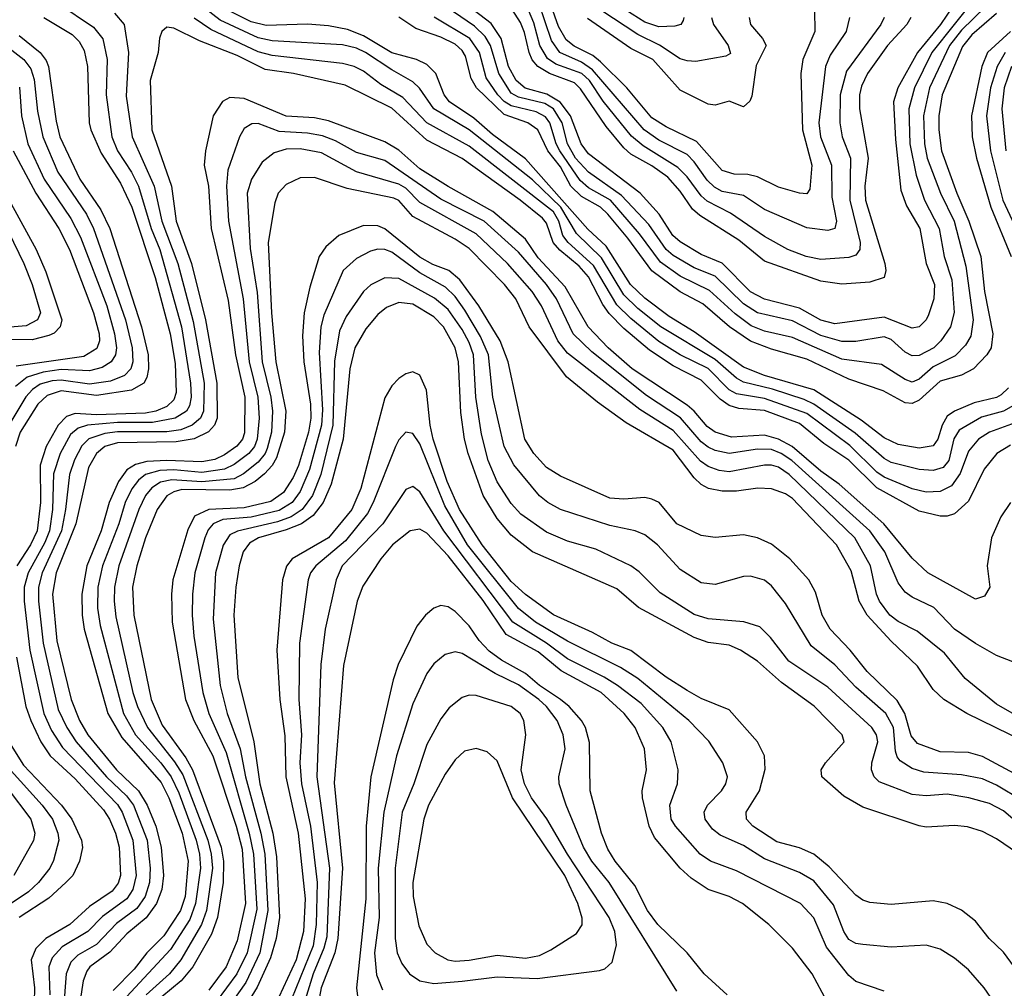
# Model space of a CAD drawing. Header units: inches. Extents: x 1308407 to 1441228, y 959628 to 1036311.
# Tile 268 of 656: x 1355912 to 1358712, y 1000869 to 1003623. Entities that reach past the tile are written whole.
import ezdxf

# ---------------------------------------------------------------- set-up
doc = ezdxf.new("R2010")
doc.units = ezdxf.units.IN
doc.header["$MEASUREMENT"] = 0
doc.layers.add('B3050', color=7, linetype='Continuous')

msp = doc.modelspace()

# ---------------------------------------------------------------- linework, layer by layer
at = {"layer": 'B3050', "color": 5}
for points, elevation in [([(1358745.2, 1002530), (1358710, 1002510), (1358646.8, 1002493.2), (1358584, 1002456), (1358568.5, 1002431.5), (1358554.3, 1002370), (1358538.1, 1002350), (1358510, 1002341.5), (1358470, 1002343.8), (1358390, 1002363.7), (1358370, 1002375.1), (1358287.8, 1002447.8), (1358170, 1002530.2), (1358143.3, 1002543.3), (1358052.4, 1002572.4), (1357970, 1002592.9), (1357950, 1002603.7), (1357890, 1002656.6), (1357735, 1002750), (1357670, 1002801.9), (1357630, 1002840.6), (1357566.1, 1002946.1), (1357495.1, 1003015.1), (1357451, 1003090), (1357370, 1003168), (1357190, 1003310), (1357090, 1003369.7), (1357048.9, 1003428.9), (1357030, 1003446.7), (1356970, 1003480.4), (1356895.8, 1003530), (1356870, 1003542), (1356830, 1003551.7), (1356630, 1003563.1), (1356590, 1003571.4), (1356481.8, 1003621.8), (1356343.9, 1003730)], 3440), ([(1358584.9, 1003690), (1358531, 1003610), (1358465.2, 1003530), (1358408.8, 1003430), (1358397.3, 1003390), (1358402.9, 1003282.9), (1358418.1, 1003138.1), (1358433.6, 1003093.6), (1358471.5, 1003030), (1358490.3, 1002930), (1358513.4, 1002870), (1358511.4, 1002830), (1358496.4, 1002783.6), (1358489.6, 1002770), (1358470.1, 1002750), (1358450, 1002745.7), (1358370, 1002777.1), (1358230, 1002758.2), (1358190, 1002769.3), (1358130, 1002803.4), (1358030, 1002828.8), (1357990, 1002849.7), (1357910, 1002930.9), (1357850, 1002955.4), (1357790, 1002991.4), (1357769.8, 1003009.8), (1357730.3, 1003070.3), (1357676.9, 1003130), (1357530, 1003242), (1357509.1, 1003270), (1357478.1, 1003350), (1357448.9, 1003388.9), (1357411.2, 1003411.2), (1357349, 1003429), (1357323.4, 1003450), (1357302.4, 1003490), (1357281.1, 1003570), (1357252.3, 1003612.3), (1357100.2, 1003730)], 3320), ([(1358633.2, 1003690), (1358506.1, 1003530), (1358456.4, 1003430), (1358440.8, 1003370), (1358443.4, 1003270), (1358461.3, 1003181.3), (1358484.9, 1003110), (1358527.2, 1003030), (1358541.3, 1002950), (1358563.2, 1002883.2), (1358569.8, 1002790.2), (1358559, 1002750), (1358532, 1002710), (1358511.8, 1002690), (1358470, 1002668.6), (1358450, 1002667.7), (1358430, 1002677.6), (1358390, 1002713.5), (1358370, 1002721), (1358290, 1002708.1), (1358250, 1002707.9), (1358190, 1002725.2), (1358110, 1002766.5), (1358010, 1002789.5), (1357970, 1002815.2), (1357890, 1002894.2), (1357830, 1002918), (1357770, 1002952.3), (1357750, 1002969.7), (1357700.9, 1003040.9), (1357623.3, 1003123.3), (1357530, 1003190.2), (1357492.7, 1003230), (1357470.1, 1003270), (1357454.4, 1003330), (1357430.1, 1003370), (1357404.9, 1003384.9), (1357330, 1003402.8), (1357310, 1003414.8), (1357274.2, 1003470), (1357250.5, 1003550), (1357235.8, 1003575.8), (1357205.4, 1003605.4), (1357146, 1003646)], 3340), ([(1358172.1, 1003650), (1358173.1, 1003590), (1358139.4, 1003510), (1358133.1, 1003470), (1358138.4, 1003310), (1358165, 1003210), (1358158.6, 1003141.4), (1358150, 1003128.1), (1358130, 1003129.9), (1358070, 1003147.5), (1358010, 1003176.6), (1357983, 1003183), (1357944, 1003184), (1357910, 1003194.3), (1357836.6, 1003276.6), (1357750, 1003318.4), (1357710, 1003344.4), (1357638.1, 1003430), (1357563.5, 1003503.5), (1357541.6, 1003521.6), (1357488.5, 1003548.5), (1357466.5, 1003566.5), (1357444.3, 1003604.3), (1357413.2, 1003693.2)], 3220), ([(1356020.6, 1003670), (1356122.2, 1003602.2), (1356148.8, 1003568.8), (1356160.6, 1003510), (1356157.9, 1003410), (1356174.4, 1003290), (1356190.3, 1003250), (1356229.6, 1003190), (1356249.7, 1003149.7), (1356285.8, 1003030), (1356310.9, 1002970), (1356372.2, 1002750), (1356398, 1002590), (1356399.3, 1002550), (1356394.7, 1002525.3), (1356385.9, 1002510), (1356353.7, 1002490), (1356290, 1002477.6), (1356190, 1002477.6), (1356104.7, 1002470), (1356078.2, 1002461.8), (1356056.6, 1002443.4), (1356027.2, 1002390), (1356008.3, 1002331.7), (1356005.3, 1002230), (1355996.5, 1002170), (1355983.2, 1002136.8), (1355935.6, 1002050), (1355925.1, 1002010), (1355924.4, 1001970), (1355940.7, 1001830), (1355980.2, 1001650), (1356002.1, 1001602.1), (1356033.4, 1001553.4), (1356190, 1001391.1), (1356203.6, 1001370), (1356234, 1001290), (1356242.9, 1001190), (1356233.8, 1001150), (1356216.5, 1001123.5), (1356147.4, 1001072.6), (1356105.3, 1001030), (1356033.1, 1000986.9), (1356004.2, 1000955.8), (1355994.6, 1000930), (1355997.6, 1000850)], 3440), ([(1358272.2, 1003630), (1358262.8, 1003590), (1358217.2, 1003522.8), (1358203.1, 1003490), (1358184.7, 1003330), (1358189.8, 1003290), (1358220.4, 1003210), (1358221.8, 1003118.2), (1358234.5, 1003050), (1358230.1, 1003030), (1358210, 1003023.8), (1358150, 1003031.4), (1358030, 1003083.8), (1357970, 1003123.8), (1357910, 1003134.9), (1357887.5, 1003147.5), (1357866.7, 1003166.7), (1357830, 1003219.6), (1357810, 1003239.6), (1357730, 1003280.8), (1357687.5, 1003310), (1357541, 1003481), (1357510, 1003502.4), (1357448.3, 1003530), (1357424.4, 1003564.4), (1357388.3, 1003670)], 3240), ([(1356181.7, 1003641.7), (1356209.4, 1003609.4), (1356221.1, 1003530), (1356214.4, 1003405.6), (1356232, 1003290), (1356294.7, 1003150), (1356316.5, 1003050), (1356361.4, 1002930), (1356405.3, 1002765.3), (1356436.4, 1002590), (1356434.9, 1002510), (1356425.9, 1002490), (1356402.4, 1002470), (1356370, 1002457.1), (1356330, 1002451), (1356190, 1002450.9), (1356153.6, 1002446.4), (1356109, 1002431), (1356088.9, 1002411.1), (1356067.9, 1002372.1), (1356053.8, 1002330), (1356042.4, 1002230), (1356030.5, 1002170), (1355975.9, 1002050), (1355965.8, 1002010), (1355965.8, 1001970), (1355978.2, 1001850), (1356021.7, 1001661.7), (1356046, 1001610), (1356072.5, 1001570), (1356158.7, 1001470), (1356215.9, 1001415.9), (1356235.1, 1001390), (1356274.3, 1001290), (1356282.5, 1001210), (1356281.4, 1001170), (1356268.9, 1001130), (1356244.6, 1001095.4), (1356187.4, 1001052.6), (1356130, 1000993.1), (1356077.1, 1000962.9), (1356057.1, 1000942.9), (1356044.4, 1000910), (1356036.7, 1000810)], 3460), ([(1358724, 1002576), (1358703.5, 1002556.5), (1358690, 1002549.3), (1358626.5, 1002533.5), (1358570.4, 1002509.6), (1358550, 1002495.8), (1358535.5, 1002470), (1358522.7, 1002430), (1358510, 1002411.6), (1358470, 1002404.6), (1358410, 1002414.9), (1358370, 1002434.6), (1358304.6, 1002484.6), (1358170, 1002571), (1358030, 1002611.8), (1357970, 1002634.8), (1357830, 1002735.7), (1357759.1, 1002779.1), (1357690, 1002831.4), (1357649.3, 1002870), (1357579.7, 1002979.7), (1357528.1, 1003028.1), (1357350, 1003227.6), (1357256.7, 1003296.7), (1357203.3, 1003343.3), (1357134.3, 1003390), (1357119.4, 1003410), (1357095.2, 1003470), (1357070, 1003495.9), (1357040.2, 1003510), (1356970, 1003529.3), (1356890, 1003577.6), (1356844.5, 1003595.5), (1356790, 1003606.2), (1356730, 1003610.5), (1356613.3, 1003606.7), (1356570, 1003617.4), (1356503.4, 1003650)], 3420), ([(1358690, 1003641.1), (1358619.8, 1003580.2), (1358593.2, 1003546.8), (1358535.2, 1003410), (1358525.8, 1003350), (1358525.5, 1003310), (1358533.3, 1003250), (1358577, 1003130), (1358611.6, 1003050), (1358644.9, 1002950), (1358655.9, 1002850), (1358679.4, 1002730), (1358675, 1002690), (1358662.7, 1002670), (1358624, 1002630), (1358590, 1002612.2), (1358530, 1002595.4), (1358470, 1002541.3), (1358450, 1002531.7), (1358430, 1002533.3), (1358368, 1002568), (1358270, 1002601.5), (1358150, 1002658.1), (1358050, 1002686.6), (1357990, 1002708.9), (1357930.2, 1002750), (1357855.1, 1002815.1), (1357790, 1002849.1), (1357709.2, 1002909.2), (1357641.8, 1003001.8), (1357584.9, 1003070), (1357563.8, 1003090), (1357510, 1003120.5), (1357479.4, 1003150), (1357450, 1003204.8), (1357413.9, 1003250), (1357385.7, 1003310), (1357356.9, 1003330), (1357290, 1003353.5), (1357211.4, 1003430), (1357196.1, 1003456.1), (1357180, 1003520.1), (1357170, 1003535.9), (1357150, 1003553.3), (1357110, 1003573.3), (1357038.3, 1003598.3), (1356990, 1003630.7)], 3380), ([(1358659.4, 1003660.6), (1358590, 1003593.7), (1358556.3, 1003550), (1358499.7, 1003430), (1358482.2, 1003350), (1358484.7, 1003270), (1358493, 1003230), (1358530.3, 1003130), (1358569.3, 1003050), (1358602.6, 1002922.6), (1358623.6, 1002770), (1358617, 1002723), (1358601.9, 1002698.1), (1358572.6, 1002667.4), (1358510, 1002636.5), (1358470, 1002600.6), (1358450, 1002592.2), (1358430, 1002599.7), (1358363, 1002643), (1358250, 1002658.4), (1358110, 1002719.6), (1358030, 1002738), (1357992.6, 1002752.6), (1357946.5, 1002786.5), (1357873.6, 1002853.6), (1357790, 1002893.8), (1357734.2, 1002934.2), (1357674.6, 1003014.6), (1357591.7, 1003110), (1357530, 1003145.5), (1357505.9, 1003165.9), (1357447.9, 1003250), (1357437.3, 1003270), (1357419.3, 1003330), (1357407.3, 1003347.3), (1357381.1, 1003361.1), (1357310, 1003378.1), (1357290, 1003391), (1357271.4, 1003410), (1357238.5, 1003458.5), (1357219.5, 1003530), (1357192.5, 1003570), (1357090.7, 1003630.7)], 3360), ([(1358446.5, 1003630), (1358434.7, 1003610), (1358380.2, 1003550), (1358323.4, 1003470), (1358305.8, 1003434.2), (1358300.3, 1003410), (1358300.7, 1003370), (1358324.6, 1003230), (1358315.7, 1003150), (1358317.6, 1003110), (1358371.9, 1002930), (1358375.2, 1002910), (1358370.6, 1002890), (1358330, 1002877.1), (1358250, 1002870.9), (1358190, 1002879.3), (1358030, 1002937.1), (1357956.7, 1002996.7), (1357846.4, 1003066.4), (1357825, 1003085), (1357790, 1003135.8), (1357755.1, 1003175.1), (1357710, 1003208), (1357650, 1003240.7), (1357630, 1003258.8), (1357579.8, 1003319.8), (1357506.7, 1003426.7), (1357490, 1003444.2), (1357418.9, 1003470), (1357385.6, 1003490), (1357369.6, 1003509.6), (1357360.5, 1003530), (1357347.2, 1003587.2), (1357335.8, 1003615.8), (1357312.8, 1003652.8)], 3280), ([(1358370.1, 1003630), (1358361.1, 1003610), (1358263.5, 1003476.6), (1358245.7, 1003410), (1358243.9, 1003330), (1358251.1, 1003290), (1358274.2, 1003230), (1358272.8, 1003110), (1358301.9, 1002990), (1358301.1, 1002970), (1358290, 1002954), (1358270, 1002946.7), (1358190, 1002941.1), (1358148.9, 1002950), (1358096.8, 1002970), (1358030, 1003006.4), (1357933.6, 1003073.6), (1357867.3, 1003107.3), (1357850, 1003122.1), (1357810, 1003176.5), (1357783.5, 1003203.5), (1357684.6, 1003264.6), (1357652.2, 1003292.2), (1357571.4, 1003391.4), (1357532.1, 1003450), (1357510.9, 1003470), (1357436.6, 1003496.6), (1357412.8, 1003512.8), (1357390.8, 1003550), (1357374.3, 1003614.3), (1357358.7, 1003650)], 3260), ([(1357879.3, 1003630), (1357884.6, 1003610), (1357926.7, 1003550), (1357933.1, 1003526.9), (1357920.4, 1003519.6), (1357835.2, 1003504.9), (1357810, 1003506.2), (1357790, 1003512), (1357731.2, 1003551.2), (1357670, 1003581.1), (1357564.5, 1003650)], 3160), ([(1357800.7, 1003630), (1357798.6, 1003621.4), (1357792.3, 1003610), (1357775.4, 1003604.6), (1357730, 1003603.1), (1357690, 1003615.9), (1357635.6, 1003650)], 3140), ([(1355980.7, 1003630), (1356061, 1003581), (1356081.1, 1003561.1), (1356095.7, 1003535.7), (1356104.4, 1003490), (1356109.8, 1003330.2), (1356114.6, 1003310), (1356143.5, 1003243.5), (1356198.3, 1003158.3), (1356230.5, 1003090.5), (1356297.3, 1002890), (1356339.7, 1002730), (1356354.3, 1002645.7), (1356356.7, 1002563.3), (1356350, 1002542.6), (1356330, 1002523.1), (1356299.5, 1002510), (1356270, 1002504.8), (1356130, 1002499.2), (1356070, 1002503), (1356045.4, 1002494.6), (1356021.4, 1002470), (1355987.1, 1002410), (1355970, 1002356.4), (1355971.4, 1002250), (1355961.8, 1002170), (1355942.6, 1002130), (1355903.4, 1002070)], 3420), ([(1358742.7, 1002477.3), (1358669.8, 1002450.2), (1358639.1, 1002430), (1358610, 1002395.9), (1358586.9, 1002333.1), (1358562.1, 1002297.9), (1358530, 1002281.3), (1358490, 1002280.1), (1358450, 1002288.9), (1358370, 1002322.8), (1358350, 1002337), (1358272.3, 1002412.3), (1358150, 1002503), (1358030, 1002546.1), (1357950, 1002559.3), (1357930, 1002571.2), (1357870, 1002631.3), (1357790, 1002670.2), (1357730, 1002708.4), (1357650, 1002773.2), (1357610, 1002812.6), (1357544.2, 1002924.2), (1357471.4, 1002990), (1357456.6, 1003010), (1357445.1, 1003050), (1357430, 1003077.4), (1357190, 1003263.6), (1357070, 1003330.2), (1357001.8, 1003401.8), (1356939.4, 1003439.4), (1356890, 1003476.7), (1356863.2, 1003490), (1356830, 1003498.6), (1356630, 1003521.1), (1356590, 1003531.7), (1356455.4, 1003595.4), (1356407.7, 1003627.7)], 3460), ([(1357986.3, 1003630), (1357990.1, 1003610), (1358024.1, 1003570), (1358034.7, 1003550), (1358006.6, 1003493.4), (1357994.5, 1003405.5), (1357988.6, 1003391.4), (1357970, 1003375.9), (1357930, 1003392), (1357890, 1003380.2), (1357870, 1003383.2), (1357790, 1003422.5), (1357712.6, 1003510), (1357650, 1003541.8), (1357526.4, 1003626.4)], 3180), ([(1355910, 1003578.2), (1355970, 1003530), (1355987.3, 1003507.3), (1355993.7, 1003490), (1356015.2, 1003335.2), (1356026.5, 1003290), (1356082.9, 1003170), (1356142.7, 1003082.7), (1356168.4, 1003030), (1356258, 1002750), (1356277, 1002670), (1356278.4, 1002630), (1356273.8, 1002606.2), (1356265, 1002590), (1356230, 1002570), (1356130, 1002554.7), (1356030, 1002567.5), (1355990, 1002555), (1355963.5, 1002530), (1355912.9, 1002450), (1355900.4, 1002410)], 3380), ([(1358730, 1002413.7), (1358690.7, 1002390), (1358654.7, 1002345.3), (1358610, 1002254.5), (1358570, 1002218.2), (1358550, 1002211.6), (1358530, 1002211), (1358470, 1002225.3), (1358350, 1002292.3), (1358270, 1002370.6), (1358198.5, 1002418.5), (1358130, 1002475.3), (1358030, 1002512), (1357957.4, 1002517.4), (1357930, 1002526), (1357904.2, 1002544.2), (1357850, 1002598.3), (1357770, 1002639.1), (1357703.2, 1002683.2), (1357630, 1002745), (1357588, 1002788), (1357570, 1002813.2), (1357530, 1002891.8), (1357502.7, 1002922.7), (1357448, 1002968), (1357429.4, 1002989.4), (1357410, 1003044.3), (1357398.6, 1003058.6), (1357335.2, 1003110), (1357170, 1003228.4), (1357070, 1003280.8), (1356970, 1003371.5), (1356837.1, 1003437.1), (1356690.9, 1003470), (1356610, 1003481.6), (1356530, 1003521.7), (1356423.7, 1003563.7), (1356350, 1003599.5), (1356330, 1003602.2), (1356316.5, 1003590), (1356309.6, 1003570.4), (1356305.8, 1003530), (1356282.9, 1003450), (1356287.3, 1003310), (1356343.6, 1003150), (1356356.6, 1003050), (1356400.6, 1002930), (1356440.5, 1002770), (1356472.4, 1002590), (1356473.8, 1002490), (1356465.7, 1002470), (1356448.6, 1002451.4), (1356408.3, 1002431.7), (1356357.1, 1002422.8), (1356190, 1002420.4), (1356154.5, 1002410), (1356129.9, 1002390.1), (1356107.8, 1002350), (1356071.3, 1002190), (1356015.5, 1002050), (1356005.2, 1001990), (1356017.1, 1001857.1), (1356058.2, 1001690), (1356082.3, 1001630), (1356105.6, 1001590), (1356187.5, 1001490), (1356249.4, 1001430), (1356274.2, 1001390), (1356299, 1001330), (1356314.7, 1001270), (1356320.5, 1001190), (1356316.6, 1001150), (1356301.4, 1001110), (1356271.2, 1001068.9), (1356216.3, 1001023.7), (1356168.3, 1000971.7), (1356111.1, 1000930), (1356102.4, 1000917.6), (1356092.3, 1000890), (1356076.8, 1000790)], 3480), ([(1358729.6, 1003590), (1358664.1, 1003530), (1358647.8, 1003490), (1358618.9, 1003350), (1358620.6, 1003290), (1358633.2, 1003230), (1358674.2, 1003090), (1358731.2, 1002950)], 3420), ([(1355890, 1003536.6), (1355923.7, 1003510), (1355944, 1003484), (1355953.2, 1003453.2), (1355962.9, 1003362.9), (1355977.3, 1003290), (1356020.3, 1003190), (1356101.6, 1003070), (1356121.8, 1003030), (1356212.8, 1002770), (1356232.1, 1002690), (1356233.7, 1002650), (1356228, 1002630), (1356210, 1002611.7), (1356170, 1002595.1), (1356110, 1002587.2), (1356030, 1002597.8), (1356004.1, 1002595.9), (1355970, 1002586.4), (1355948, 1002572), (1355929.2, 1002550.8), (1355880.7, 1002470)], 3360), ([(1358714.6, 1003530), (1358691.5, 1003490), (1358672.5, 1003430), (1358661.3, 1003350), (1358673.1, 1003250), (1358708, 1003110), (1358773.5, 1002970)], 3440), ([(1358732.9, 1003490), (1358711.7, 1003430), (1358704.9, 1003370), (1358716.5, 1003250)], 3460), ([(1355911.8, 1003431.8), (1355916.8, 1003350), (1355934.7, 1003270), (1355981.7, 1003170), (1356057.8, 1003057.8), (1356084.6, 1003004.6), (1356159.5, 1002810), (1356181.4, 1002730), (1356187.5, 1002690), (1356184.4, 1002670), (1356172.3, 1002650), (1356146, 1002634), (1356110, 1002624.4), (1356030, 1002628.2), (1355978.6, 1002621.4), (1355933, 1002607), (1355899.9, 1002580.1)], 3340), ([(1358729.6, 1002250.4), (1358701.8, 1002210), (1358675.6, 1002150), (1358663.3, 1002070), (1358670.8, 1002009.2), (1358655.8, 1001984.2), (1358630, 1001975.8), (1358494.6, 1002050), (1358450, 1002091.9), (1358369.9, 1002190), (1358242.1, 1002302.1), (1358190, 1002339.2), (1358109.2, 1002409.2), (1358070, 1002430), (1358030, 1002442.1), (1357936.5, 1002436.5), (1357890, 1002449.9), (1357866.7, 1002466.6), (1357830.2, 1002510), (1357810, 1002527.1), (1357653.9, 1002630), (1357585.7, 1002690), (1357528.3, 1002750), (1357463.5, 1002863.6), (1357386.3, 1002946.3), (1357350, 1002999), (1357257.7, 1003077.7), (1357130, 1003148.7), (1357050, 1003199.5), (1356990, 1003252.5), (1356950, 1003276), (1356790, 1003335.7), (1356750, 1003344.5), (1356670, 1003349.4), (1356550, 1003399.2), (1356510, 1003402.2), (1356488.9, 1003391.1), (1356462.3, 1003350), (1356439.9, 1003250), (1356436.7, 1003210), (1356448.8, 1003150), (1356456.6, 1003030), (1356504.9, 1002824.9), (1356525.6, 1002670), (1356552.6, 1002550), (1356551.6, 1002448.4), (1356545.2, 1002430), (1356529.1, 1002410.9), (1356494.1, 1002385.9), (1356467.1, 1002372.9), (1356430, 1002365.6), (1356330, 1002369.4), (1356273.2, 1002366.8), (1356241.2, 1002358.8), (1356217, 1002343), (1356193.1, 1002310), (1356166.4, 1002250), (1356143.9, 1002170), (1356103.2, 1002070), (1356088.3, 1001990), (1356089.4, 1001930), (1356095.7, 1001890), (1356163, 1001650), (1356202.1, 1001582.1), (1356314.2, 1001454.2), (1356336.3, 1001410), (1356373.7, 1001310), (1356390.7, 1001230), (1356382.1, 1001130), (1356369.3, 1001090), (1356322.3, 1001017.7), (1356273.3, 1000970), (1356237, 1000923), (1356177.6, 1000862.4)], 3520), ([(1358765.6, 1001785.6), (1358690, 1001814.9), (1358630, 1001848.9), (1358570, 1001890.4), (1358512.1, 1001952.1), (1358450, 1001981.3), (1358430, 1001995.6), (1358410, 1002021.4), (1358371.9, 1002110), (1358329.9, 1002170), (1358108, 1002370), (1358077.9, 1002390), (1358050, 1002400.6), (1358010, 1002402.3), (1357930, 1002389.4), (1357890, 1002398.4), (1357870, 1002407.8), (1357850, 1002423.2), (1357790.9, 1002490.9), (1357694.6, 1002554.6), (1357538.7, 1002678.7), (1357485.7, 1002730), (1357438.8, 1002830), (1357410.2, 1002870), (1357330, 1002962.7), (1357232.6, 1003050), (1357110, 1003113.2), (1356950, 1003223.2), (1356870, 1003245.9), (1356810, 1003279.2), (1356772.9, 1003292.9), (1356730, 1003301), (1356650, 1003305), (1356590, 1003327.8), (1356572.5, 1003327.5), (1356550, 1003313.5), (1356537.4, 1003290), (1356504.1, 1003195.9), (1356499.8, 1003150), (1356505.7, 1003050), (1356547.2, 1002830), (1356564.7, 1002650), (1356589.3, 1002550), (1356592.8, 1002490), (1356587.1, 1002430), (1356579.5, 1002410), (1356563.5, 1002390), (1356521.4, 1002358.6), (1356494.6, 1002345.4), (1356430, 1002335.3), (1356350, 1002343), (1356310, 1002341.2), (1356270.1, 1002330), (1356250, 1002313.9), (1356231.1, 1002288.9), (1356211.9, 1002250), (1356194, 1002190), (1356147.6, 1002070), (1356134.2, 1002010), (1356133.5, 1001950), (1356140.4, 1001900.4), (1356207.2, 1001650), (1356240.8, 1001590), (1356313.1, 1001510), (1356342.7, 1001470), (1356364.3, 1001424.3), (1356413.7, 1001290), (1356423.4, 1001250), (1356425.8, 1001210), (1356412.1, 1001110), (1356395.4, 1001064.6), (1356340.6, 1000979.4), (1356215.6, 1000844.4)], 3540), ([(1355893.5, 1003250), (1355957.7, 1003130), (1356023.4, 1003030), (1356053.5, 1002970), (1356122.1, 1002790), (1356137.5, 1002730), (1356138.4, 1002710), (1356131.5, 1002688.5), (1356094.5, 1002665.5), (1355902.2, 1002637.8)], 3320), ([(1358876.9, 1001570), (1358690, 1001677.1), (1358601.2, 1001750), (1358542.3, 1001822.3), (1358464.2, 1001884.2), (1358410, 1001911.6), (1358386.8, 1001930), (1358357.1, 1001970), (1358348.4, 1001990), (1358331.2, 1002070), (1358286.5, 1002150), (1358100.6, 1002330), (1358070, 1002350.7), (1358050, 1002356.7), (1358030, 1002356.5), (1357930, 1002337.1), (1357900.9, 1002340.9), (1357870, 1002352.8), (1357848.2, 1002368.2), (1357770, 1002455.1), (1357675.2, 1002515.2), (1357470, 1002674.7), (1357441.9, 1002710), (1357395.7, 1002810), (1357369, 1002850), (1357298.9, 1002930), (1357210, 1003014.1), (1357050, 1003103.1), (1357010, 1003144.5), (1356990, 1003156), (1356870, 1003191.1), (1356770, 1003244.9), (1356710, 1003256.4), (1356670, 1003255.2), (1356635.3, 1003244.7), (1356601.4, 1003218.6), (1356571.3, 1003170), (1356558.8, 1003130), (1356567.7, 1002972.3), (1356587.2, 1002847.2), (1356601.4, 1002650), (1356626.1, 1002550), (1356630.8, 1002510), (1356628.2, 1002450), (1356616.1, 1002403.9), (1356610, 1002389.3), (1356590, 1002364.7), (1356548.5, 1002331.5), (1356521.9, 1002318.1), (1356430, 1002309), (1356344.8, 1002315.2), (1356312.2, 1002307.8), (1356288, 1002292), (1356269.8, 1002270), (1356250.5, 1002230), (1356193.7, 1002070), (1356181.9, 1002010), (1356180.3, 1001970), (1356184.9, 1001924.9), (1356233.5, 1001710), (1356246.5, 1001670), (1356275.5, 1001610), (1356352.6, 1001512.6), (1356375.5, 1001475.5), (1356447.1, 1001290), (1356456.9, 1001250), (1356459.9, 1001210), (1356443.2, 1001090), (1356429, 1001050), (1356370, 1000949.3), (1356337.6, 1000910), (1356271.4, 1000850)], 3560), ([(1358850, 1001530.7), (1358605.4, 1001650), (1358539.9, 1001690), (1358510, 1001718.8), (1358465.1, 1001785.1), (1358390, 1001856), (1358322.5, 1001930), (1358299.3, 1001970), (1358276.2, 1002056.2), (1358234.8, 1002130), (1358110, 1002262.1), (1358090, 1002274.6), (1358050, 1002289.5), (1358011, 1002291), (1357950, 1002282.4), (1357910, 1002282.1), (1357870.4, 1002290.4), (1357850, 1002301.8), (1357830, 1002320.5), (1357770, 1002398.7), (1357637.1, 1002477.1), (1357555.3, 1002535.3), (1357467.3, 1002607.3), (1357360.7, 1002750), (1357323.2, 1002830), (1357290.3, 1002870), (1357190, 1002972.6), (1357150, 1002998.9), (1357030, 1003063.3), (1356990, 1003108.9), (1356976.1, 1003116.1), (1356843.3, 1003143.3), (1356750, 1003174.2), (1356710, 1003174), (1356670, 1003154.9), (1356646.9, 1003130), (1356637.2, 1003102.8), (1356618.8, 1002990), (1356628.3, 1002790), (1356640.4, 1002650), (1356668.5, 1002510), (1356664.9, 1002450), (1356642.5, 1002377.5), (1356630, 1002355.9), (1356608.2, 1002331.8), (1356581.7, 1002310), (1356547.9, 1002292.1), (1356510, 1002285.6), (1356373, 1002287), (1356350, 1002280.8), (1356330.7, 1002269.3), (1356302.8, 1002230), (1356269.3, 1002150), (1356244.7, 1002070), (1356232.7, 1002010), (1356236.7, 1001930), (1356285.4, 1001690), (1356317.2, 1001617.2), (1356384.2, 1001524.2), (1356402.9, 1001490), (1356484.6, 1001270), (1356491.5, 1001230), (1356490.7, 1001170), (1356474.8, 1001070), (1356457, 1001023), (1356404.1, 1000930), (1356371.1, 1000890), (1356315.7, 1000844.3)], 3580), ([(1355859.9, 1003150), (1355958.6, 1002970), (1355986.6, 1002906.6), (1356031.4, 1002770), (1356026.9, 1002750), (1356010, 1002732.1), (1355994.9, 1002725.1), (1355947.2, 1002712.8), (1355870, 1002713.8)], 3280), ([(1355835.3, 1003110), (1355924.1, 1002930), (1355947.3, 1002870), (1355970.7, 1002790), (1355962.1, 1002770), (1355930, 1002752.8), (1355770, 1002739.5)], 3260), ([(1358832.1, 1001430), (1358650, 1001528.2), (1358610, 1001539.8), (1358530, 1001541.4), (1358465.4, 1001565.4), (1358447, 1001587), (1358429.5, 1001650), (1358407.1, 1001687.1), (1358321.8, 1001770), (1358273.7, 1001830), (1358216.7, 1001890), (1358194.5, 1001930), (1358175, 1001995), (1358156, 1002030), (1358101.9, 1002090), (1358050, 1002131.9), (1358010, 1002150.3), (1357970, 1002158.6), (1357890, 1002150.7), (1357850, 1002156.2), (1357780.3, 1002190), (1357730.7, 1002250), (1357710, 1002260.2), (1357690, 1002264.1), (1357630, 1002259.6), (1357590, 1002262.8), (1357450, 1002325.3), (1357410, 1002349.9), (1357373.9, 1002390), (1357348.8, 1002430), (1357300.9, 1002650), (1357277.9, 1002710), (1357217.5, 1002810), (1357163.6, 1002883.6), (1357132.1, 1002910), (1357087.2, 1002927.2), (1357050, 1002948), (1356950, 1003028.8), (1356930, 1003037.2), (1356890, 1003038.2), (1356819.7, 1003010), (1356782.3, 1002977.7), (1356763.9, 1002950), (1356737.1, 1002862.9), (1356720.6, 1002790), (1356716, 1002724), (1356720.4, 1002650), (1356738.5, 1002530), (1356740.2, 1002490), (1356733.7, 1002450), (1356704.8, 1002355.2), (1356690, 1002321.4), (1356661.7, 1002278.3), (1356626.4, 1002253.6), (1356550, 1002234.7), (1356449.4, 1002230.7), (1356408.9, 1002211.1), (1356390, 1002172.3), (1356347.7, 1002030), (1356343.9, 1001990), (1356345.8, 1001910), (1356383.8, 1001690), (1356407.2, 1001630), (1356461.2, 1001530), (1356527.6, 1001330), (1356544.3, 1001264.3), (1356554.4, 1001110), (1356530, 1001004.1), (1356498.7, 1000930), (1356450, 1000863.4)], 3620), ([(1358763.3, 1001403.3), (1358690, 1001446.5), (1358650, 1001464.1), (1358590, 1001475.9), (1358483.6, 1001483.6), (1358450, 1001494), (1358415.9, 1001515.9), (1358407.1, 1001527.1), (1358402.7, 1001542.7), (1358396.6, 1001610), (1358375.4, 1001650), (1358290, 1001725), (1358230, 1001788.2), (1358162.6, 1001842.6), (1358090, 1001962.7), (1358050, 1002013.5), (1358030, 1002029), (1357990, 1002041.2), (1357970, 1002039.8), (1357890, 1002017), (1357850, 1002021.8), (1357790, 1002060.2), (1357725.4, 1002130), (1357690, 1002158.6), (1357662, 1002170), (1357590, 1002185.1), (1357450.3, 1002230.3), (1357414.3, 1002250), (1357390, 1002269.4), (1357317.4, 1002357.4), (1357290, 1002409.8), (1357257.7, 1002550), (1357245.4, 1002670), (1357222.8, 1002722.8), (1357177.5, 1002797.5), (1357150, 1002836), (1357122.8, 1002862.8), (1357050, 1002903.5), (1356970, 1002962), (1356950, 1002969.5), (1356930, 1002970.7), (1356910, 1002965.4), (1356870, 1002944), (1356831.6, 1002910), (1356776.6, 1002783.4), (1356768.5, 1002750), (1356763.4, 1002676.6), (1356773.4, 1002513.4), (1356770.5, 1002470), (1356736.2, 1002343.8), (1356710, 1002281.8), (1356686.5, 1002250), (1356650, 1002228), (1356570, 1002208.3), (1356490, 1002201.7), (1356462, 1002190), (1356447.8, 1002172.2), (1356438.2, 1002150), (1356410.4, 1002050), (1356403, 1001990), (1356402.4, 1001930), (1356407.6, 1001870), (1356433, 1001710), (1356450.1, 1001650), (1356499.3, 1001539.3), (1356564.5, 1001310), (1356577, 1001250), (1356586.2, 1001093.8), (1356558.6, 1000970), (1356529.8, 1000910), (1356470.2, 1000829.9)], 3640), ([(1358790, 1001304.7), (1358710, 1001373.1), (1358670, 1001394.2), (1358610.9, 1001410.9), (1358550, 1001420.8), (1358490, 1001415.7), (1358450, 1001420.3), (1358356.1, 1001456.1), (1358341.7, 1001470), (1358334.4, 1001490), (1358335.3, 1001510), (1358352.4, 1001570), (1358348.8, 1001590), (1358335.2, 1001610), (1358210, 1001724.8), (1358098.9, 1001798.9), (1358046.7, 1001866.7), (1358016.5, 1001896.4), (1357970.9, 1001910.9), (1357870, 1001919.1), (1357830, 1001931.4), (1357733.5, 1001993.5), (1357673.3, 1002053.3), (1357649.9, 1002069.9), (1357550, 1002117.2), (1357470, 1002140.7), (1357410, 1002166), (1357337, 1002217), (1357310, 1002247.2), (1357270, 1002308.8), (1357244.1, 1002370), (1357225.1, 1002445.1), (1357208.8, 1002550), (1357202.9, 1002670), (1357190, 1002705.6), (1357170, 1002742.3), (1357130, 1002799.2), (1357091.2, 1002831.2), (1356990, 1002887.6), (1356950, 1002889.1), (1356910.4, 1002869.6), (1356889.2, 1002850.8), (1356840.8, 1002779.2), (1356821.8, 1002738.2), (1356807.4, 1002652.6), (1356802.9, 1002470), (1356768.2, 1002330), (1356744.8, 1002270), (1356715.3, 1002230), (1356684.1, 1002210), (1356644.7, 1002195.3), (1356531.1, 1002168.9), (1356510, 1002158), (1356490.7, 1002129.3), (1356469.2, 1002050), (1356461.9, 1001918.1), (1356482.4, 1001730), (1356501.9, 1001650), (1356538.6, 1001550), (1356553.9, 1001470), (1356597.3, 1001310), (1356609.1, 1001250), (1356617.9, 1001090), (1356594.6, 1000970), (1356555.2, 1000884.8), (1356513.7, 1000826.3)], 3660), ([(1358750, 1001253.5), (1358690, 1001294.2), (1358650, 1001314.8), (1358607.7, 1001327.7), (1358570, 1001331.3), (1358490, 1001326.9), (1358470, 1001330.4), (1358310, 1001383.6), (1358255.6, 1001415.6), (1358192.8, 1001470), (1358191.2, 1001490), (1358203.4, 1001510), (1358256.3, 1001570), (1358251.2, 1001590), (1358171, 1001671), (1358078.8, 1001738.8), (1358010, 1001799), (1357962, 1001830), (1357930, 1001844.6), (1357870, 1001852.6), (1357830, 1001866.8), (1357671.9, 1001951.9), (1357610, 1002005), (1357370, 1002109.6), (1357310, 1002157.6), (1357270, 1002204.5), (1357230.2, 1002270.2), (1357187.5, 1002390), (1357177.1, 1002430), (1357166.5, 1002506.5), (1357159.7, 1002650), (1357150, 1002690.5), (1357116.8, 1002750), (1357090, 1002778.1), (1357030, 1002814.3), (1356990, 1002819.2), (1356955.3, 1002804.7), (1356930, 1002784.8), (1356896, 1002744), (1356865.4, 1002690), (1356850.6, 1002630), (1356831.6, 1002430), (1356797.8, 1002302.2), (1356774.6, 1002250), (1356746.5, 1002213.5), (1356713.2, 1002190), (1356670, 1002172.3), (1356591.2, 1002150), (1356565.2, 1002134.8), (1356547.1, 1002110), (1356535.9, 1002070), (1356526.3, 1002010), (1356521, 1001930), (1356532.7, 1001752.7), (1356577.6, 1001570), (1356594.6, 1001450), (1356631.4, 1001310), (1356642.5, 1001242.5), (1356650.4, 1001070), (1356641.4, 1001010), (1356625, 1000955), (1356587.6, 1000872.4), (1356557.4, 1000822.6)], 3680), ([(1358769.9, 1000889.9), (1358710, 1000971.6), (1358668.9, 1001010), (1358630, 1001059.8), (1358590, 1001090.6), (1358550, 1001109.8), (1358510, 1001117.4), (1358390, 1001106.8), (1358330, 1001113), (1358310, 1001119.2), (1358290, 1001133.6), (1358213.8, 1001213.8), (1358170, 1001250.6), (1358130, 1001268.7), (1358065.4, 1001285.4), (1357997.1, 1001330), (1357978.7, 1001350), (1357977.9, 1001370), (1358015.8, 1001430), (1358032.1, 1001492.1), (1358030.4, 1001530), (1358009.9, 1001570), (1357930, 1001660.7), (1357850, 1001693.2), (1357810, 1001715.4), (1357750, 1001753.9), (1357650, 1001829), (1357596.1, 1001850), (1357540.9, 1001880.9), (1357430, 1001930.6), (1357350, 1001988.4), (1357310, 1002025.6), (1357227, 1002130), (1357163.1, 1002230), (1357127.7, 1002310), (1357088, 1002430), (1357078.9, 1002470), (1357068.8, 1002570), (1357050, 1002612.1), (1357030, 1002621.6), (1357010, 1002616.1), (1356990, 1002602.7), (1356970, 1002581.8), (1356950, 1002547.6), (1356882.1, 1002290), (1356856.1, 1002230), (1356790, 1002149.7), (1356686.5, 1002090), (1356671.1, 1002068.9), (1356659.2, 1002030), (1356643.6, 1001830), (1356651.4, 1001690), (1356666.4, 1001586.4), (1356668.6, 1001470), (1356703.6, 1001310), (1356723.5, 1001123.5), (1356719, 1001030), (1356698.2, 1000950), (1356624.1, 1000790)], 3720), ([(1358682.3, 1000830), (1358655, 1000870), (1358610, 1000921.6), (1358570, 1000954.5), (1358530, 1000979.9), (1358490, 1000991.9), (1358390, 1000985.3), (1358310, 1000993.8), (1358290, 1000996.6), (1358270, 1001007.7), (1358255.8, 1001030), (1358226.5, 1001106.5), (1358170, 1001174.2), (1358130, 1001197.9), (1358030, 1001236.5), (1357970, 1001275.3), (1357904.3, 1001304.3), (1357881.8, 1001321.8), (1357860.9, 1001350), (1357858.5, 1001370), (1357868.1, 1001390), (1357908.1, 1001430), (1357920.2, 1001450), (1357925.2, 1001470), (1357912, 1001510), (1357871.4, 1001571.4), (1357815.2, 1001630), (1357670, 1001749.6), (1357620.7, 1001780.7), (1357470, 1001855.8), (1357379.2, 1001910), (1357330, 1001948.8), (1357185.5, 1002130), (1357120.9, 1002240.9), (1357050, 1002416.7), (1357030, 1002446.1), (1357010, 1002450.7), (1356990, 1002428.9), (1356980.5, 1002410), (1356917.6, 1002250), (1356901.1, 1002218.9), (1356838.5, 1002141.5), (1356754.1, 1002070), (1356739, 1002050), (1356732.1, 1002030), (1356707.2, 1001850), (1356706.2, 1001690), (1356713, 1001590), (1356708.3, 1001510), (1356713.5, 1001450), (1356738.6, 1001330), (1356757.6, 1001170), (1356755.5, 1001050), (1356746.2, 1000990), (1356672.5, 1000807.5)], 3740), ([(1358370, 1000861), (1358290, 1000888.4), (1358270, 1000905.2), (1358206, 1000986), (1358170, 1001069), (1358132.5, 1001110), (1357950, 1001202.8), (1357876.2, 1001230), (1357846.9, 1001250), (1357776.6, 1001330), (1357764.2, 1001350), (1357761.1, 1001390), (1357782.9, 1001450), (1357784.6, 1001490), (1357764.7, 1001570), (1357741, 1001610), (1357678.9, 1001678.9), (1357612.3, 1001730), (1357574, 1001754), (1357470, 1001805.6), (1357410.2, 1001850.2), (1357313.9, 1001910), (1357118.3, 1002170), (1357050, 1002280.5), (1357030, 1002295.8), (1357010, 1002287), (1356944.6, 1002190), (1356829.4, 1002070), (1356812, 1002030), (1356780.4, 1001890), (1356768.2, 1001790), (1356756.8, 1001470), (1356792.9, 1001210), (1356785, 1001015), (1356777.3, 1000982.7), (1356746.2, 1000910), (1356723.8, 1000836.2)], 3760), ([(1358208.4, 1000830), (1358166.1, 1000910), (1358110, 1000982.9), (1358042, 1001050), (1357967.5, 1001110), (1357930, 1001129.4), (1357870.2, 1001150.2), (1357821.6, 1001181.6), (1357790.4, 1001210.4), (1357717.5, 1001297.5), (1357701.9, 1001330), (1357682.7, 1001410), (1357682.4, 1001430), (1357694.2, 1001490), (1357688.4, 1001550), (1357662.4, 1001610), (1357630.7, 1001650), (1357565.7, 1001710), (1357451.8, 1001771.8), (1357386, 1001826), (1357295.3, 1001875.3), (1357230, 1001972.1), (1357130, 1002098.5), (1357070, 1002162.9), (1357050, 1002174.5), (1357022, 1002170), (1356972.2, 1002130), (1356938.7, 1002090), (1356887.5, 1002012.5), (1356871.3, 1001970), (1356833, 1001787), (1356806.7, 1001453.3), (1356830.2, 1001210), (1356816.9, 1001010), (1356807.9, 1000970), (1356769.5, 1000870), (1356725, 1000630)], 3780), ([(1357923.9, 1000850), (1357858.5, 1000910), (1357809.9, 1000970), (1357726.7, 1001050), (1357697.4, 1001090), (1357661.1, 1001161.1), (1357605.6, 1001230), (1357584.1, 1001264.1), (1357566.5, 1001310), (1357533.9, 1001430), (1357532.5, 1001567.5), (1357521.1, 1001610), (1357509.9, 1001630), (1357474.8, 1001670), (1357450.3, 1001690), (1357390.5, 1001730), (1357350, 1001763.9), (1357281.9, 1001801.9), (1357247.1, 1001827.1), (1357218.2, 1001858.2), (1357190, 1001899.7), (1357150, 1001939.9), (1357130, 1001953.3), (1357110, 1001957.7), (1357090, 1001949.8), (1357065.8, 1001930), (1357041.2, 1001898.8), (1356988.4, 1001790), (1356974.1, 1001745.9), (1356910.1, 1001470.1), (1356896.9, 1001330), (1356896.4, 1001123.6), (1356869.8, 1000870), (1356876, 1000816)], 3820), ([(1357780.9, 1000860.9), (1357588.4, 1001170), (1357539.4, 1001230), (1357515.1, 1001270), (1357465.7, 1001390), (1357446.4, 1001450), (1357445.5, 1001470), (1357463.6, 1001550), (1357457.3, 1001590), (1357440.3, 1001630), (1357409.9, 1001670), (1357388.5, 1001690), (1357330, 1001731.4), (1357263.9, 1001763.9), (1357170, 1001820.7), (1357150, 1001826), (1357121.6, 1001818.4), (1357090, 1001791.5), (1357070, 1001764), (1357030, 1001678.2), (1356983.2, 1001530), (1356947.6, 1001370), (1356931.1, 1001210), (1356933.9, 1001070), (1356920.9, 1000970), (1356926.9, 1000906.9), (1356944, 1000864)], 3840), ([(1355903.2, 1001810), (1355929.8, 1001670.2), (1355943.2, 1001630), (1355972.2, 1001570), (1355998.6, 1001530), (1356070, 1001464.6), (1356150, 1001375.9), (1356167.7, 1001350), (1356184.5, 1001310), (1356194.7, 1001270), (1356198.3, 1001190), (1356192.1, 1001167.9), (1356174.8, 1001145.2), (1356110, 1001101.2), (1356054.9, 1001050), (1355986, 1001010), (1355958, 1000982), (1355944.5, 1000950), (1355953.9, 1000870), (1355952.8, 1000830)], 3420), ([(1355869.1, 1001590), (1355922.9, 1001502.9), (1356030.9, 1001390), (1356060.2, 1001350), (1356087.3, 1001290), (1356090.7, 1001269.3), (1356081.9, 1001230), (1356063.3, 1001190), (1356043.4, 1001170), (1355995.1, 1001124.9), (1355910, 1001069.9)], 3380), ([(1355808.3, 1001528.3), (1355944, 1001350), (1355955.3, 1001310), (1355951.2, 1001288.8), (1355895.2, 1001190)], 3340), ([(1355887.6, 1001487.6), (1355975.6, 1001390), (1356005.2, 1001350), (1356020.7, 1001310), (1356023.3, 1001290), (1356008.1, 1001231.9), (1355997.4, 1001210), (1355965.6, 1001170), (1355936.8, 1001143.2), (1355864.9, 1001095.1)], 3360)]:
    msp.add_lwpolyline(points, dxfattribs=dict(at, elevation=elevation))
for points, elevation in [([(1357190, 1001702.3), (1357170, 1001696.2), (1357133.7, 1001666.3), (1357110, 1001634.8), (1357070, 1001562.4), (1357032.5, 1001450), (1357000.1, 1001370), (1356979.8, 1001210), (1356979.4, 1001010), (1356985.6, 1000970), (1356998.9, 1000938.9), (1357020.5, 1000910), (1357050.3, 1000890), (1357090, 1000882.8), (1357170, 1000889.2), (1357270, 1000901.1), (1357383.8, 1000896.2), (1357561, 1000919), (1357575.6, 1000924.4), (1357596.5, 1000943.5), (1357608.9, 1000991.1), (1357604.5, 1001030), (1357588.2, 1001070), (1357470, 1001250), (1357411, 1001351), (1357367.8, 1001410), (1357347.1, 1001450), (1357338.1, 1001490), (1357351.6, 1001590), (1357346.1, 1001630), (1357334.9, 1001650), (1357310, 1001669.9), (1357210, 1001701.7)], 3860), ([(1357210, 1001550.9), (1357177.1, 1001542.8), (1357150, 1001518.5), (1357122.3, 1001477.7), (1357074.3, 1001390), (1357060.8, 1001350), (1357029.5, 1001170), (1357031.3, 1001130), (1357046.7, 1001046.7), (1357070, 1000994.2), (1357093.2, 1000970), (1357129.1, 1000950), (1357150, 1000945.7), (1357190, 1000948.9), (1357270, 1000962.9), (1357350, 1000954.1), (1357390, 1000961.9), (1357422.3, 1000977.7), (1357495.3, 1001024.7), (1357511.1, 1001048.9), (1357512, 1001068), (1357499.4, 1001110), (1357462.4, 1001190), (1357313, 1001410), (1357270, 1001515.2), (1357241, 1001541)], 3880)]:
    msp.add_lwpolyline(points, close=True, dxfattribs=dict(at, elevation=elevation))

doc.saveas('drawing.dxf')
